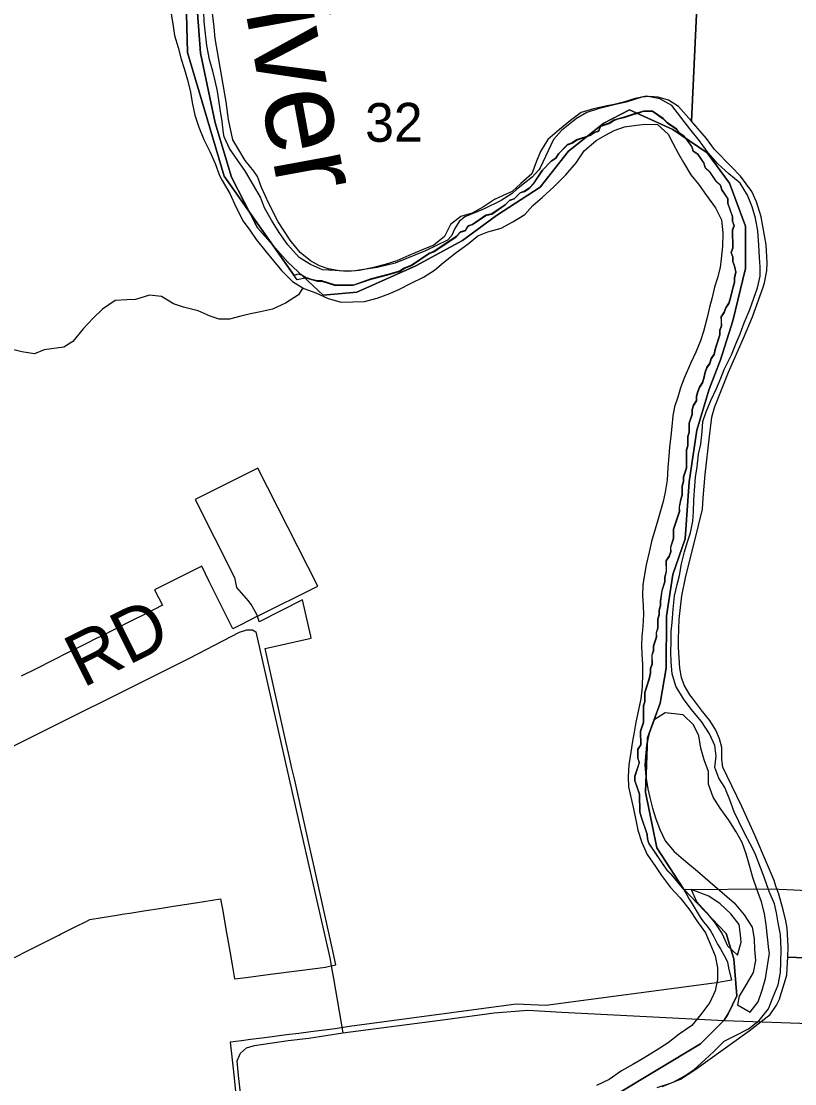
# Model space of a CAD drawing. Extents: x 114843 to 284848, y 317643 to 566895.
# Drawn here: x 199714 to 204127, y 339296 to 345361 of the extents above; entities that cross this region are included whole.
import ezdxf

# ---------------------------------------------------------------- set-up
doc = ezdxf.new("R2010")
doc.units = 0
for name, color, linetype in [('GM_X_Corporation', 7, 'Continuous'), ('GM_X_Major_River', 7, 'Continuous'), ('GM_X_Major_River_Text', 7, 'Continuous'), ('GM_X_Minor_River', 7, 'Continuous'), ('GM_X_Section', 7, 'Continuous'), ('GM_X_Section_Text', 7, 'Continuous'), ('GM_X_State_Route', 7, 'Continuous'), ('GM_X_Township', 7, 'Continuous'), ('GM_X_Township_Road', 7, 'Continuous'), ('GM_X_Township_Road_Text', 7, 'Continuous')]:
    doc.layers.add(name, color=color, linetype=linetype)

msp = doc.modelspace()

# ---------------------------------------------------------------- linework, layer by layer
at = {"layer": 'GM_X_Corporation'}
for points in [[(200651.1, 345624.5), (200663, 345181.8), (200872.1, 344475.8), (201271.2, 343909.8), (201291.4, 343920.1), (201317.8, 343911.5), (201343.5, 343894.6), (201369.1, 343886.3), (201403.3, 343878), (201428.9, 343878.2), (201505.9, 343853.1), (201608.2, 343853.9), (201710.3, 343888.7), (201812.5, 343915.1), (201838, 343923.8), (201872.1, 343932.6), (201897.5, 343949.8), (201940.1, 343967.2), (202041.9, 344036.1), (202067.4, 344044.8), (202194.8, 344131.1), (202220.2, 344156.8), (202245.7, 344165.6), (202262.6, 344191.3), (202288.1, 344200), (202364.5, 344251.7), (202398.6, 344260.5), (202474.9, 344312.2), (202500.3, 344338), (202525.9, 344346.7), (202559.7, 344381.1), (202585.3, 344389.8), (202610.7, 344407), (202636.2, 344432.8), (202686.7, 344509.9), (202737.6, 344561.5), (202763, 344578.7), (202779.9, 344604.4), (202830.7, 344656), (202856.2, 344664.7), (202881.7, 344681.9), (202958.3, 344708.1), (202983.7, 344725.3), (203009.3, 344734.1), (203017.6, 344759.7), (203068.7, 344777.1), (203094.1, 344794.3), (203119.7, 344803.1), (203153.7, 344811.8), (203204.8, 344829.3), (203238.8, 344838.1), (203264.4, 344846.8), (203315.5, 344847.1), (203375.5, 344804.9), (203401.3, 344779.5), (203452.7, 344745.8), (203470, 344720.3), (203495.7, 344703.5), (203521.5, 344669.5), (203538.8, 344644.1), (203547.5, 344618.5), (203573.2, 344601.7), (203607.7, 344550.7), (203616.4, 344525.2), (203642.2, 344499.8), (203676.7, 344448.9), (203702.4, 344423.5), (203711.1, 344397.9), (203745.6, 344347), (203745.8, 344321.4), (203772, 344244.9), (203772.2, 344219.3), (203780.9, 344193.8), (203772.5, 344168.1), (203773.3, 344065.7), (203764.9, 344040.1), (203773.6, 344014.6), (203773.8, 343989), (203782.5, 343963.5), (203791.3, 343929.4), (203783, 343895.2), (203783.2, 343869.6), (203774.9, 343844), (203758.3, 343775.6), (203749.9, 343750), (203733.1, 343724.3), (203724.7, 343698.6), (203707.8, 343672.9), (203708, 343647.3), (203708.2, 343621.7), (203699.9, 343596.1), (203700.1, 343570.5), (203675, 343493.6), (203666.8, 343459.4), (203649.9, 343433.7), (203641.5, 343408), (203624.7, 343382.3), (203616.3, 343356.7), (203608, 343322.5), (203599.7, 343296.8), (203582.8, 343271.1), (203574.5, 343245.5), (203566.1, 343219.8), (203566.3, 343194.2), (203549.4, 343168.5), (203541.1, 343142.9), (203541.3, 343117.3), (203524.6, 343066), (203525, 343014.8), (203516.6, 342989.2), (203517, 342938), (203508.7, 342912.3), (203509.2, 342835.6), (203509.4, 342810), (203492.7, 342758.7), (203492.9, 342733.1), (203484.5, 342707.5), (203484.9, 342656.3), (203476.6, 342630.6), (203468.3, 342587.9), (203468.5, 342562.3), (203435.1, 342459.7), (203435.3, 342434.1), (203435.5, 342408.5), (203418.8, 342357.3), (203419, 342331.7), (203410.7, 342306), (203393.8, 342280.3), (203394.2, 342220.6), (203386, 342186.4), (203386.1, 342160.8), (203369.5, 342109.6), (203361.4, 342049.8), (203361.5, 342024.2), (203353.2, 341998.6), (203353.4, 341973), (203345, 341947.3), (203345.4, 341896.1), (203337.1, 341870.5), (203337.2, 341844.9), (203320.5, 341793.6), (203320.7, 341768), (203312.4, 341742.4), (203312.8, 341691.2), (203304.4, 341665.5), (203304.6, 341639.9), (203296.3, 341605.8), (203271.3, 341528.8), (203271.6, 341477.6), (203263.3, 341452), (203264, 341358.2), (203247.3, 341306.9), (203247.9, 341230.1), (203231, 341204.4), (203231.4, 341153.2), (203240.1, 341127.7), (203215, 341050.7), (203215.2, 341025.2), (203241.4, 340948.6), (203242.1, 340846.2), (203250.8, 340820.7), (203285.7, 340718.6), (203285.9, 340693), (203294.6, 340667.5), (203398, 340514.7), (203423.8, 340489.3), (203496.5, 340401.6), (203512, 340374.7), (203525, 340349.2), (203542.2, 340323.7), (203587.6, 340247.3), (203604.8, 340221.9), (203626.3, 340196.4), (203645.7, 340168.8), (203660.8, 340143.3), (203686.8, 340092.3), (203704, 340066.9), (203717, 340041.4), (203732.1, 340015.9), (203742.9, 339990.4), (203748.8, 339957.1), (203766.8, 339888), (203679.6, 339873), (203652, 339869.3), (202706.1, 339742.5), (202538.2, 339750.3), (201587, 339622.8), (201504.4, 339610.4), (201365.8, 339592.7), (201296.6, 339583.8), (201227.3, 339575), (201158.1, 339566.1), (201088.8, 339557.3), (201021.8, 339548.7), (200970.2, 339542.2), (200906.2, 339534), (200917, 339433.6), (200926.3, 339346.7), (200938.2, 339234.3)], [(203119.8, 344804.5), (203094.3, 344795.8), (203068.8, 344778.6), (203017.8, 344761.2), (203009.4, 344735.5), (202983.9, 344726.8), (202958.4, 344709.6), (202881.9, 344683.4), (202856.4, 344666.2), (202830.9, 344657.5), (202780.1, 344605.9), (202763.2, 344580.2), (202737.7, 344563), (202686.9, 344511.4), (202636.3, 344434.3), (202610.9, 344408.5), (202585.4, 344391.3), (202559.9, 344382.5), (202526, 344348.2), (202500.5, 344339.5), (202475.1, 344313.7), (202398.7, 344262), (202364.7, 344253.2), (202288.3, 344201.5), (202262.7, 344192.7), (202245.9, 344167), (202220.3, 344158.3), (202194.9, 344132.6), (202067.6, 344046.3), (202042.1, 344037.6), (201940.2, 343968.6), (201897.7, 343951.3), (201872.2, 343934), (201838.2, 343925.3), (201812.7, 343916.5), (201710.5, 343890.2), (201608.4, 343855.4), (201506, 343854.6), (201429.1, 343879.6), (201403.5, 343879.5), (201369.3, 343887.7), (201343.7, 343896.1), (201288.7, 343885), (200872.1, 344475.8), (200663, 345181.8), (200651.1, 345624.5)], [(205020.7, 340356.9), (204081.7, 340403.3), (203992.1, 340407.7), (203496.6, 340403.1), (203424, 340490.8), (203398.2, 340516.2), (203294.7, 340668.9), (203286, 340694.5), (203285.8, 340720.1), (203251, 340822.2), (203242.3, 340847.7), (203241.5, 340950.1), (203215.4, 341026.6), (203215.2, 341052.2), (203240.2, 341129.2), (203231.5, 341154.7), (203231.1, 341205.9), (203248, 341231.6), (203247.5, 341308.3), (203264.2, 341359.6), (203263.5, 341453.5), (203271.8, 341479.1), (203271.4, 341530.3), (203296.5, 341607.2), (203304.8, 341641.4), (203304.6, 341667), (203312.9, 341692.7), (203312.6, 341743.8), (203320.9, 341769.5), (203320.7, 341795.1), (203337.4, 341846.4), (203337.2, 341872), (203345.6, 341897.6), (203345.2, 341948.8), (203353.5, 341974.4), (203353.3, 342000), (203361.7, 342025.7), (203361.5, 342051.3), (203369.6, 342111), (203386.3, 342162.3), (203386.1, 342187.9), (203394.4, 342222.1), (203394, 342281.8), (203410.8, 342307.5), (203419.2, 342333.2), (203419, 342358.7), (203435.7, 342410), (203435.5, 342435.6), (203435.3, 342461.2), (203468.7, 342563.8), (203468.5, 342589.4), (203476.7, 342632.1), (203485.1, 342657.8), (203484.7, 342708.9), (203493.1, 342734.6), (203492.9, 342760.2), (203509.5, 342811.5), (203509.4, 342837.1), (203508.8, 342913.8), (203517.2, 342939.5), (203516.8, 342990.7), (203525.1, 343016.3), (203524.8, 343067.5), (203541.4, 343118.8), (203541.3, 343144.4), (203549.6, 343170), (203566.5, 343195.7), (203566.3, 343221.3), (203574.6, 343246.9), (203583, 343272.6), (203599.9, 343298.3), (203608.2, 343324), (203616.5, 343358.1), (203624.8, 343383.8), (203641.7, 343409.5), (203650.1, 343435.1), (203666.9, 343460.9), (203675.2, 343495), (203700.2, 343572), (203700, 343597.6), (203708.4, 343623.2), (203708.2, 343648.8), (203708, 343674.4), (203724.9, 343700.1), (203733.2, 343725.8), (203750.1, 343751.5), (203758.5, 343777.1), (203775, 343845.5), (203783.4, 343871.1), (203783.2, 343896.7), (203791.5, 343930.9), (203782.7, 343964.9), (203774, 343990.5), (203773.8, 344016), (203765.1, 344041.6), (203773.4, 344067.2), (203772.7, 344169.6), (203781, 344195.2), (203772.3, 344220.7), (203772.1, 344246.3), (203746, 344322.9), (203745.8, 344348.5), (203711.3, 344399.4), (203702.6, 344424.9), (203676.8, 344450.4), (203642.3, 344501.3), (203616.6, 344526.7), (203607.9, 344552.2), (203573.4, 344603.1), (203547.6, 344620), (203538.9, 344645.5), (203521.7, 344671), (203495.9, 344704.9), (203470.1, 344721.8), (203452.9, 344747.3), (203401.5, 344781), (203375.7, 344806.4), (203315.7, 344848.6), (203264.5, 344848.2), (203239, 344839.5), (203204.9, 344830.8), (203153.9, 344813.3), (203119.8, 344804.5)], [(199674.3, 340016.4), (199749.5, 340054.4), (199775.8, 340067.7), (199862.7, 340111.7), (199927.2, 340144.4), (199938.3, 340150), (200014.2, 340188.4), (200090.8, 340227.2), (200105.5, 340234.6), (200175, 340245.6), (200259.7, 340259), (200288.5, 340263.6), (200344.3, 340272.4), (200424.3, 340285), (200503.3, 340297.5), (200582.2, 340310), (200707.9, 340329.9), (200850.5, 340352.4), (200857.4, 340312.8), (200861, 340292.1), (200884.4, 340158.6), (200902.8, 340053.9), (200916.5, 339975.2), (200930.6, 339895.1), (200996.6, 339903.6), (201065.8, 339912.5), (201135, 339921.5), (201301.6, 339943), (201450.4, 339962.1), (201479.5, 339969.6), (201508.8, 339976.1), (201487.5, 340072.3), (201472.4, 340140.6), (201457.3, 340209), (201442.1, 340277.3), (201427, 340345.7), (201411.9, 340414), (201396.8, 340482.4), (201381.5, 340550.7), (201366.1, 340619), (201350.7, 340687.3), (201335.3, 340755.6), (201319.9, 340823.9), (201304.5, 340892.2), (201289.1, 340960.5), (201273.7, 341028.7), (201258.3, 341097), (201242.9, 341165.3), (201219.9, 341267.8), (201181.4, 341438.5), (201142.9, 341609.2), (201104.4, 341780), (201367.8, 341839.3), (201365.1, 341851.3), (201318.9, 342058.5), (201070.2, 341933.8), (201061, 341964.9), (201405, 342137), (201063.6, 342810.7), (200904.1, 342731), (200705.7, 342632), (200931.1, 342186.8), (200941.9, 342129.1), (201008.3, 342052.3), (201029.4, 342024.6), (201047.1, 341994.6), (201061, 341964.9), (200963.6, 341913.8), (200920.3, 341892.1), (200786, 342163.4), (200743, 342250.3), (200474.6, 342116.2), (200518.7, 342027.2), (200428.1, 341981.2), (200338.7, 341936.4), (200249.3, 341891.6), (200160.7, 341845.1), (200151.5, 341842.6), (200070.5, 341801.9), (199981.1, 341757.1), (199891.7, 341712.3), (199802.3, 341667.5), (199712.9, 341622.7)]]:
    msp.add_lwpolyline(points, dxfattribs=at)
at = {"layer": 'GM_X_Major_River'}
for points in [[(200569.8, 345401.8), (200577.9, 345345.7), (200588.1, 345279.6), (200608.2, 345211.4), (200626.3, 345145.4), (200642.4, 345091.3), (200662.6, 345027.2), (200678.7, 344957.1), (200688.8, 344897), (200704.9, 344824.9), (200727.1, 344756.8), (200755.2, 344686.7), (200789.4, 344616.6), (200819.5, 344548.5), (200845.6, 344480.4)], [(200867.2, 344723), (200859.1, 344789.1), (200849, 344859.2), (200840.9, 344911.3), (200832.8, 344961.4), (200820.7, 345021.5), (200806.6, 345075.6), (200788.5, 345141.7), (200772.3, 345221.8), (200762.1, 345306), (200758.1, 345360.1), (200756, 345416.2)], [(203536.8, 341433.6), (203492.6, 341493.6), (203448.5, 341565.7), (203428.4, 341635.8), (203422.2, 341701.9), (203420.1, 341764.1), (203422, 341814.2), (203421.9, 341878.3), (203427.8, 341928.4), (203433.7, 342004.6), (203441.6, 342080.7), (203455.5, 342146.9), (203469.4, 342197), (203481.3, 342263.2), (203497.2, 342333.4), (203513.1, 342383.5), (203533, 342441.7), (203544.9, 342507.8), (203548.8, 342559.9), (203550.7, 342630.1), (203554.6, 342682.2), (203560.5, 342758.4), (203570.4, 342818.5), (203578.3, 342890.7), (203590.2, 342946.8), (203598.1, 343019), (203602, 343077.1), (203621.9, 343131.3), (203647.8, 343195.4), (203679.7, 343265.6), (203705.6, 343323.8), (203723.6, 343374), (203765.4, 343456.2), (203793.3, 343524.4), (203815.3, 343576.6), (203839.2, 343638.7), (203871.1, 343715), (203893, 343781.1), (203914.9, 343839.3), (203928.8, 343905.5), (203928.7, 343959.6), (203926.6, 344011.7), (203922.5, 344083.8), (203916.3, 344164), (203902.2, 344236.1), (203884.1, 344302.2), (203857.9, 344368.3), (203815.8, 344436.3), (203751.6, 344490.3), (203687.5, 344546.3), (203633.4, 344610.3), (203583.2, 344678.3), (203529, 344746.4), (203476.9, 344814.4), (203424.7, 344880.4), (203356.6, 344918.4), (203280.5, 344934.3), (203216.5, 344920.1), (203150.5, 344899.9), (203096.5, 344885.8), (203046.5, 344875.7), (202978.5, 344861.5), (202908.5, 344839.3), (202846.5, 344795.1), (202784.5, 344742.9), (202718.6, 344686.6), (202676.7, 344618.4), (202652.7, 344562.2), (202626.9, 344490), (202564.9, 344435.8), (202514.9, 344389.6), (202463, 344365.5), (202413, 344343.3), (202351, 344301.1), (202287, 344264.9), (202221, 344246.7), (202163, 344200.5), (202129.1, 344132.3), (202067.2, 344082.1), (201997.2, 344053.9), (201925.2, 344023.7), (201857.2, 343993.5), (201789.2, 343973.3), (201715.1, 343953.1), (201641.1, 343938.9), (201577.1, 343932.8), (201505, 343938.7), (201433, 343942.5), (201364.9, 343972.5), (201298.8, 344012.4), (201234.6, 344084.4), (201184.4, 344154.5), (201142.3, 344226.5), (201102.1, 344296.6), (201078, 344356.7), (201037.9, 344424.7), (200993.7, 344502.8), (200949.6, 344566.8), (200901.4, 344634.9), (200871.3, 344701), (200867.2, 344723)], [(200845.6, 344480.4), (200859.7, 344452.4), (200903.8, 344378.4), (200940, 344298.3), (200980.2, 344220.2), (201018.3, 344168.2), (201054.4, 344116.1), (201108.6, 344046.1), (201152.7, 343994.1), (201198.8, 343938.1), (201261, 343876), (201325.1, 343836.1), (201395.2, 343810.2), (201465.3, 343778.3), (201539.4, 343758.4), (201605.4, 343758.5), (201671.5, 343760.6), (201743.5, 343780.8), (201817.5, 343807), (201871.5, 343831.2), (201937.5, 343865.4), (202009.5, 343899.6), (202071.4, 343939.8), (202123.4, 343984), (202195.3, 344040.2), (202263.3, 344090.5), (202319.3, 344136.7), (202375.3, 344158.9), (202451.3, 344179), (202519.3, 344215.3), (202587.2, 344257.5), (202633.2, 344309.7), (202685.1, 344355.9), (202753.1, 344416.1), (202821, 344484.4), (202878.9, 344552.7), (202924.8, 344620.9), (202994.8, 344681.2), (203046.8, 344711.3), (203096.8, 344737.5), (203154.8, 344757.6), (203224.8, 344767.8), (203274.8, 344773.9), (203342.9, 344772), (203405, 344716.1), (203431.1, 344666), (203463.2, 344603.9), (203491.4, 344553.9), (203533.5, 344483.8), (203577.6, 344431.8), (203623.8, 344365.8), (203673.9, 344295.7), (203708.1, 344227.7), (203716.2, 344153.5), (203714.3, 344077.4), (203706.5, 344005.2), (203700.5, 343955.1), (203686.6, 343896.9), (203668.7, 343842.8), (203654.8, 343784.7), (203640.9, 343728.5), (203627, 343670.4), (203607.1, 343590.2), (203589.2, 343536), (203563.3, 343471.8), (203531.4, 343407.7), (203495.5, 343323.4), (203475.6, 343269.2), (203459.6, 343215.1), (203441.7, 343161), (203431.8, 343108.8), (203425.9, 343048.7), (203420, 342992.6), (203412.1, 342930.4), (203408.2, 342878.3), (203402.3, 342814.2), (203398.4, 342742), (203388.5, 342673.9), (203376.6, 342619.7), (203360.7, 342565.6), (203344.8, 342513.4), (203330.9, 342461.3), (203309, 342391.1), (203297.1, 342331), (203279.2, 342258.8), (203269.3, 342202.6), (203259.3, 342144.5), (203257.5, 342080.4), (203261.6, 342024.3), (203263.7, 341974.2), (203259.8, 341906), (203253.9, 341849.9), (203251.9, 341799.8), (203254, 341745.7), (203258.1, 341691.6), (203258.2, 341637.5), (203256.4, 341561.3), (203248.5, 341493.1), (203234.6, 341431), (203220.7, 341360.8), (203210.8, 341302.7)], [(203386.7, 341413.3), (203324.7, 341373), (203296.8, 341294.8), (203281, 341228.7), (203275.1, 341164.5), (203271.1, 341114.4), (203277.3, 341050.3), (203289.4, 340980.2), (203299.5, 340930.1), (203315.6, 340870), (203331.7, 340813.9), (203357.8, 340747.8), (203388, 340683.7), (203438.1, 340621.7), (203506.2, 340565.7), (203572.4, 340509.7), (203644.6, 340447.8), (203712.7, 340387.8), (203780.8, 340329.8), (203839, 340259.7), (203883.2, 340189.7), (203895.3, 340123.6), (203897.4, 340063.5), (203903.5, 339999.3), (203889.6, 339931.2), (203849.7, 339862.9), (203809.8, 339796.7), (203799.9, 339746.6), (203872, 339704.7), (203917.9, 339764.9), (203941.8, 339831.1), (203959.7, 339897.2), (203983.5, 340041.6)], [(203370.4, 339280.7), (203432.4, 339304.9), (203496.4, 339339.1), (203550.3, 339375.3), (203616.3, 339435.6), (203666.2, 339479.8), (203724.2, 339540), (203792.2, 339574.2), (203862.1, 339610.4), (203924.1, 339656.7), (203978, 339724.9), (204003.9, 339793.1), (204031.8, 339861.3), (204045.7, 339931.5), (204047.6, 339989.6), (204049.5, 340061.8), (204045.3, 340147.9), (204033.2, 340214), (204023.1, 340272.1), (204011, 340324.2), (203980.9, 340394.3), (203952.7, 340476.4), (203930.6, 340530.5), (203898.4, 340614.6), (203872.3, 340666.7), (203840.2, 340726.7), (203808.1, 340792.8), (203782, 340848.9), (203755.8, 340917), (203727.7, 340987.1), (203693.6, 341041.1), (203671.5, 341101.2), (203679.3, 341165.3), (203671.2, 341227.4), (203641.1, 341293.5), (203594.9, 341363.6), (203536.8, 341433.6)], [(203983.5, 340041.6), (203979.4, 340063.6), (203963.2, 340203.9), (203955.1, 340268), (203937, 340334.1), (203910.8, 340406.2), (203888.7, 340474.3), (203868.6, 340542.4), (203850.4, 340608.5), (203826.3, 340672.6), (203792.2, 340734.7), (203750, 340800.7), (203701.9, 340868.8), (203661.7, 340932.8), (203635.6, 341006.9), (203635.5, 341079.1), (203609.3, 341145.1), (203591.2, 341211.2), (203579.1, 341281.4), (203548.9, 341345.4), (203490.8, 341401.4), (203386.7, 341413.3)], [(203210.8, 341302.7), (203200.9, 341252.5), (203191, 341188.4), (203181.1, 341116.2), (203177.2, 341050.1), (203179.3, 340992), (203207.5, 340865.8), (203217.6, 340809.7), (203231.8, 340743.5), (203253.9, 340673.4), (203284, 340605.4), (203332.2, 340537.3), (203366.3, 340485.3), (203418.4, 340417.2), (203472.6, 340357.2), (203528.8, 340287.2), (203568.9, 340227.1), (203617, 340157.1), (203645.2, 340095), (203673.3, 340026.9), (203685.4, 339958.8), (203685.5, 339890.7), (203673.6, 339826.5), (203641.7, 339760.3), (203591.8, 339692.1), (203539.9, 339629.8), (203467.9, 339579.6), (203404, 339529.3), (203336, 339487.1), (203262, 339440.9), (203204, 339406.7), (203138, 339370.5), (203068.1, 339320.2), (202996.1, 339286)], [(203536.5, 340405.5), (203566.7, 340337.4), (203620.8, 340275.4), (203671, 340215.3), (203713.1, 340151.3), (203743.3, 340083.2), (203799.4, 340031.2), (203821.3, 340105.4)], [(203821.3, 340105.4), (203817.2, 340145.5), (203809.1, 340205.6), (203763, 340265.6), (203700.8, 340323.6), (203636.7, 340367.6), (203536.5, 340405.5)]]:
    msp.add_lwpolyline(points, dxfattribs=at)
at = {"layer": 'GM_X_Minor_River'}
msp.add_lwpolyline([(201320.7, 343838.9), (201296.1, 343799.5), (201222, 343751.5), (201147.9, 343717.5), (201077.8, 343701.6), (201021.8, 343691.6), (200965.7, 343677.7), (200901.6, 343659.7), (200843.6, 343659.8), (200791.6, 343677.9), (200723.6, 343708), (200639.5, 343728.2), (200581.5, 343748.3), (200513.5, 343790.5), (200445.5, 343796.6), (200365.4, 343772.7), (200315.4, 343770.7), (200249.3, 343766.8), (200177.2, 343716.8), (200123.1, 343666.8), (200067, 343604.7), (200008.8, 343532.6), (199956.7, 343500.6), (199844.6, 343484.8), (199788.5, 343462.8), (199716.5, 343474.9), (199664.5, 343487)], dxfattribs=at)
at = {"layer": 'GM_X_Section'}
for points in [[(203568.2, 345444.2), (203536.9, 344790.1), (203462.8, 344874), (203406.7, 344909.9), (203346.7, 344927.9), (203298.7, 344931.8), (203254.7, 344927.8), (203164.7, 344899.7), (203130.7, 344891.7), (203104.7, 344885.6), (203004.8, 344861.5), (202940.8, 344839.5), (202880.8, 344805.4), (202796.9, 344737.3), (202750.9, 344685.2), (202675.1, 344525.2), (202667.1, 344513.2), (202629.1, 344471.1), (202585.1, 344437), (202539.2, 344401), (202515.2, 344377), (202451.3, 344336.9), (202351.3, 344288.8), (202245.3, 344244.7), (202211.4, 344218.6), (202187.4, 344178.6), (202169.4, 344136.6), (202145.5, 344110.6), (202019.5, 344050.4), (201847.6, 343980.2), (201743.6, 343956.1), (201617.6, 343936), (201539.6, 343933.9), (201465.6, 343947.8), (201415.5, 343965.8), (201363.5, 343993.7), (201305.4, 344041.7), (201247.4, 344111.6), (201179.3, 344215.6), (201127.1, 344321.5), (201085, 344411.5), (201067, 344459.5), (201061, 344475.5), (201040.9, 344505.5), (200990.9, 344565.4), (200942.8, 344645.4), (200920.8, 344683.3), (200896.6, 344799.3), (200882.5, 344901.3), (200840.3, 345143.3), (200820.2, 345263.3), (200813.4, 345327.9), (200800, 345455.3)], [(208485.6, 339850.8), (204087.8, 340018.2), (204089.7, 340080.2), (204083.6, 340184.2), (204075.6, 340226.2), (204061.5, 340288.2), (204035.4, 340378.1), (204019.4, 340424.1), (204009.3, 340456.1), (203965.2, 340560.1), (203899.1, 340716), (203824.9, 340878), (203738.7, 341055.9), (203716.7, 341103.9), (203710.6, 341147.9), (203710.6, 341215.9), (203698.5, 341265.9), (203676.4, 341313.8), (203642.4, 341369.8), (203600.3, 341421.8), (203544.2, 341497.7), (203528.2, 341515.7), (203496.2, 341571.7), (203480.1, 341615.7), (203472.1, 341667.7), (203464, 341785.7), (203463.9, 341833.7), (203467.8, 341947.7), (203483.6, 342081.8), (203503.5, 342183.8), (203577.2, 342481.9), (203601.1, 342575.9), (203605.1, 342639.9), (203615, 342774), (203640.7, 342990), (203654.6, 343102), (203668.6, 343156), (203748.4, 343358.1), (203834.2, 343552.2), (203886.1, 343674.3), (203945.9, 343842.4), (203953.9, 343868.4), (203967.8, 343936.4), (203969.7, 343984.4), (203963.6, 344084.4), (203935.5, 344244.4), (203909.4, 344330.4), (203881.3, 344388.4), (203817.2, 344476.3), (203765.2, 344530.3), (203669, 344628.2), (203623, 344692.2), (203536.9, 344790.1), (203568.2, 345444.2)], [(203342.5, 339275.3), (203424.5, 339301.4), (203474.5, 339323.4), (203556.4, 339375.5), (203866.2, 339597.9), (203986.1, 339692), (204022.1, 339744.1), (204040, 339780.1), (204050, 339812.1), (204069.9, 339878.1), (204081.9, 339918.1), (204083.9, 339954.2), (204087.8, 340018.2), (208485.6, 339850.8)]]:
    msp.add_lwpolyline(points, dxfattribs=at)
at = {"layer": 'GM_X_State_Route'}
for points in [[(200983.4, 339077.4), (200952.2, 339343.9), (200945.7, 339427.2), (200964, 339470.2), (200998.9, 339501.3), (201043.7, 339514.4), (201236.8, 339543), (201354.2, 339557.4), (201549.1, 339586.5), (202132.8, 339663.1), (202412.3, 339702.1), (202603.9, 339716.1), (202797.9, 339705.9)], [(202797.9, 339705.9), (203726, 339657.4), (204265.1, 339638.4)]]:
    msp.add_lwpolyline(points, dxfattribs=at)
at = {"layer": 'GM_X_Township'}
for points in [[(200712.5, 345513.5), (200735.4, 345179.5), (200819.7, 344780.5), (200913.5, 344471.8), (201061.6, 344181.4), (201233.7, 343985.5), (201435.9, 343797.1), (201628.4, 343814.7), (201965.6, 343965.2), (202230.4, 344109.1), (202424.8, 344252.6), (202673.5, 344414.4), (202835.5, 344620), (203037.9, 344779.6), (203183.9, 344855.8), (203431.6, 344742.3), (203627.9, 344609.9), (203755.3, 344435.9), (203845.4, 344191.7), (203846, 343950.6), (203772.9, 343651.1), (203703.5, 343427.9), (203637.8, 343260.9), (203568.6, 343027.7), (203523.6, 342732.4), (203500.9, 342407), (203431.5, 342203.9), (203394.3, 341964.8), (203393.6, 341667.7), (203358.3, 341468.8), (203286.8, 341271.6), (203276.1, 340960.4), (203339.8, 340643.6), (203491.7, 340409.4), (203736.2, 340154.7), (203779.1, 340009.3), (203796.1, 339798.6), (203746.3, 339696), (203724.8, 339660.2), (203589.7, 339524.4), (202858.1, 339085.1)], [(202858.1, 339085.1), (203589.7, 339524.4), (203724.8, 339660.2), (203746.3, 339696), (203796.1, 339798.6), (203779.1, 340009.3), (203736.2, 340154.7), (203491.7, 340409.4), (203339.8, 340643.6), (203276.1, 340960.4), (203286.8, 341271.6), (203358.3, 341468.8), (203393.6, 341667.7), (203394.3, 341964.8), (203431.5, 342203.9), (203500.9, 342407), (203523.6, 342732.4), (203568.6, 343027.7), (203637.8, 343260.9), (203703.5, 343427.9), (203772.9, 343651.1), (203846, 343950.6), (203845.4, 344191.7), (203755.3, 344435.9), (203627.9, 344609.9), (203431.6, 344742.3), (203183.9, 344855.8), (203037.9, 344779.6), (202835.5, 344620), (202673.5, 344414.4), (202424.8, 344252.6), (202230.4, 344109.1), (201965.6, 343965.2), (201628.4, 343814.7), (201435.9, 343797.1), (201233.7, 343985.5), (201061.6, 344181.4), (200913.5, 344471.8), (200819.7, 344780.5), (200735.4, 345179.5), (200712.5, 345513.5)]]:
    msp.add_lwpolyline(points, dxfattribs=at)
at = {"layer": 'GM_X_Township_Road'}
for points in [[(199578.7, 341179), (200673.8, 341725.9), (200958.4, 341874.2), (201000.7, 341887.7), (201033, 341887.9), (201052.2, 341875.9), (201314.9, 340715.2), (201473.4, 340014.2), (201485.3, 339947.9)], [(201485.3, 339947.9), (201494.4, 339897), (201549.1, 339586.5)]]:
    msp.add_lwpolyline(points, dxfattribs=at)

# ---------------------------------------------------------------- texts
at = {"layer": 'GM_X_Major_River_Text'}
msp.add_text('River', height=499.99, rotation=280.41479, dxfattribs=at).set_placement((200905.1, 345891.8))
at = {"layer": 'GM_X_Section_Text'}
msp.add_text('32', height=221.02, rotation=0.41328, dxfattribs=at).set_placement((201676.1, 344672.3))
at = {"layer": 'GM_X_Township_Road_Text'}
msp.add_text('RD', height=300.02, rotation=26.53524, dxfattribs=at).set_placement((200064.7, 341554))

doc.saveas('drawing.dxf')
